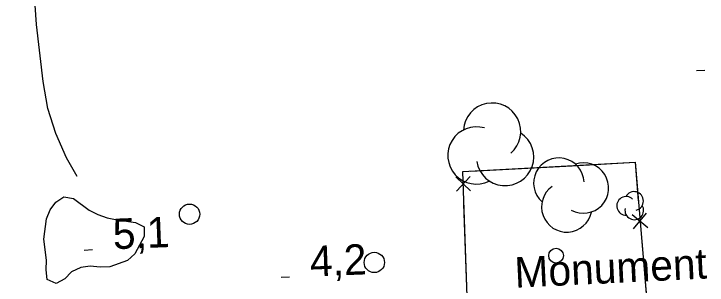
# Model space of a CAD drawing. Extents: x 336540 to 340074, y 5572036 to 5573747.
# Drawn here: x 338909.9 to 338978.2, y 5572781.5 to 5572808.2 of the extents above; entities that cross this region are included whole.
import ezdxf

# ---------------------------------------------------------------- set-up
doc = ezdxf.new("R2010")
doc.units = 0
for name, color, linetype in [('Niveau 1', 7, 'Continuous'), ('Niveau 22', 7, 'Continuous'), ('Niveau 3', 7, 'Continuous'), ('Niveau 36', 7, 'Continuous'), ('Niveau 37', 7, 'Continuous'), ('Niveau 39', 7, 'Continuous'), ('Niveau 44', 7, 'Continuous')]:
    doc.layers.add(name, color=color, linetype=linetype)

msp = doc.modelspace()

# ---------------------------------------------------------------- linework, layer by layer
at = {"layer": 'Niveau 1'}
msp.add_lwpolyline([(338912.84, 5572786.03), (338913.09, 5572788.01), (338913.47, 5572788.92), (338914.02, 5572789.67), (338914.8, 5572790.19), (338915.76, 5572790.04), (338917.31, 5572788.88), (338918.16, 5572788.45), (338919.07, 5572788.13), (338920.04, 5572787.92), (338921.85, 5572787.67), (338922.7, 5572787.24), (338922.72, 5572786.28), (338921.79, 5572784.57), (338921.07, 5572783.93), (338919.33, 5572783.28), (338918.37, 5572783.26), (338917.41, 5572783.36), (338916.46, 5572783.23), (338915.56, 5572782.81), (338914.89, 5572782.12), (338914.06, 5572781.66), (338913.15, 5572782.03), (338913.07, 5572782.99), (338913.11, 5572783.95), (338912.84, 5572786.03)], dxfattribs=at)
at = {"layer": 'Niveau 22'}
msp.add_lwpolyline([(338916.11, 5572792.2), (338915.07, 5572794.03), (338914, 5572796.43), (338913.23, 5572798.89), (338912.78, 5572801.54), (338912.11, 5572807.17), (338911.57, 5572814.83), (338911.34, 5572821.42), (338911.1, 5572825.2), (338911.2, 5572831.68), (338911.53, 5572835.52), (338911.35, 5572839.07), (338910.61, 5572845.48), (338910.11, 5572847.9), (338909.88, 5572850.91)], dxfattribs=at)
at = {"layer": 'Niveau 3'}
for p, q in [((338977.11, 5572802.63), (338977.92, 5572802.66)), ((338916.81, 5572784.95), (338917.61, 5572784.99)), ((338936.21, 5572782.27), (338937.02, 5572782.3))]:
    msp.add_line(p, q, dxfattribs=at)
at = {"layer": 'Niveau 36'}
for centre in [(338927.188, 5572788.477), (338945.381, 5572783.727)]:
    msp.add_circle(centre, 1, dxfattribs=at)
at = {"layer": 'Niveau 37'}
for p, q in [((338954.87, 5572790.79), (338953.41, 5572792.15)), ((338954.82, 5572792.2), (338953.46, 5572790.74)), ((338970.9, 5572787.05), (338972.19, 5572788.58)), ((338970.78, 5572788.46), (338972.31, 5572787.17))]:
    msp.add_line(p, q, dxfattribs=at)
for points in [[(338972.95, 5572772.66), (338954.74, 5572773.72), (338954.1, 5572792.68), (338971.06, 5572793.6), (338972.84, 5572772.5)], [(338954.89, 5572792.72), (338964.87, 5572793.26)], [(338964.87, 5572793.26), (338971.06, 5572793.6), (338971.38, 5572789.81)], [(338954.55, 5572779.48), (338954.21, 5572789.47)], [(338971.72, 5572785.82), (338972.56, 5572775.86)]]:
    msp.add_lwpolyline(points, dxfattribs=at)
at = {"layer": 'Niveau 39'}
msp.add_circle((338963.279, 5572784.395), 0.725, dxfattribs=at)
at = {"layer": 'Niveau 44'}
for centre, radius, start, end in [((338956.981, 5572796.614), 2.823, 311.03576, 176.72436), ((338955.441, 5572794.265), 2.823, 73.85726, 296.54162), ((338958.26, 5572794.113), 2.823, 189.18957, 56.64665), ((338963.554, 5572791.539), 2.483, 2.70227, 228.39086), ((338965.976, 5572791.057), 2.483, 240.85608, 108.31316), ((338964.334, 5572789.195), 2.483, 125.52377, 348.20813), ((338970.961, 5572789.782), 0.921, 283.89625, 151.35334), ((338970.182, 5572789.299), 0.921, 45.74244, 271.43104), ((338970.987, 5572788.862), 0.921, 168.56394, 31.2483)]:
    msp.add_arc(centre, radius, start, end, dxfattribs=at)

# ---------------------------------------------------------------- texts
at = {"layer": 'Niveau 3'}
for s, p in [('5,1    ', (338919.68, 5572785.03)), ('4,2    ', (338939.09, 5572782.34))]:
    msp.add_text(s, height=3, rotation=2.20446, dxfattribs=at).set_placement(p)
at = {"layer": 'Niveau 39'}
msp.add_text('Monument', height=3, rotation=2.77808, dxfattribs=at).set_placement((338959.26, 5572781.23))

doc.saveas('drawing.dxf')
